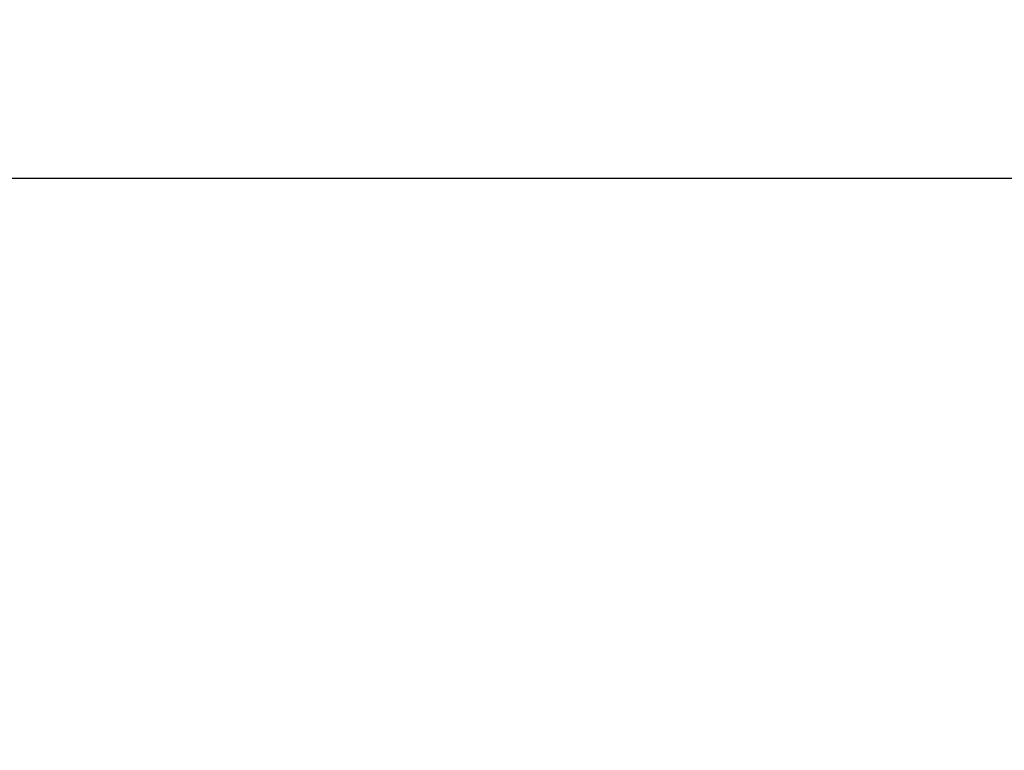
# Model space of a CAD drawing. Header units: inches. Extents: x 24 to 1128, y -69 to 748.
# Tile 654 of 656: x 632 to 657, y 693 to 712. Entities that reach past the tile are written whole.
import ezdxf

# ---------------------------------------------------------------- set-up
doc = ezdxf.new("R2010")
doc.units = ezdxf.units.IN
doc.header["$LTSCALE"] = 32
doc.header["$MEASUREMENT"] = 0
doc.layers.add('Dimension (ANSI)', color=7, linetype='Continuous', lineweight=25)
doc.styles.add('Note Text (ANSI)', font='tahoma.ttf')
doc.dimstyles.new('SB Fraction-16 (ANSI)', dxfattribs={"dimscale": 32, "dimtxt": 0.125, "dimasz": 0.098425, "dimexe": 0.125, "dimexo": 0.0625, "dimgap": 0.031496, "dimtad": 0, "dimtih": 1, "dimtoh": 1, "dimdec": 4, "dimrnd": 1e-08, "dimzin": 0, "dimdsep": 46, "dimlunit": 5, "dimtxsty": 'Note Text (ANSI)', "dimcen": 0.09, "dimdle": 0.393701, "dimclrd": 256, "dimclre": 256, "dimclrt": 256, "dimadec": 0, "dimazin": 3, "dimtfac": 0.96, "dimtofl": 0, "dimtmove": 0, "dimatfit": 3, "dimfxl": 1, "dimfrac": 2, "dimtolj": 1, "dimtzin": 12, "dimlwd": -1, "dimlwe": -1, "dimarcsym": 0})

# ---------------------------------------------------------------- blocks, each defined once
blk = doc.blocks.new('*D17')
at = {"layer": 'Defpoints', "color": 0, "transparency": 16777216}
for p in [(725.281, 707.826), (496.281, 687.669), (725.281, 687.669)]:
    blk.add_point(p, dxfattribs=at)
at = {"layer": 'Dimension (ANSI)', "transparency": 16777216}
for p, q in [((496.281, 689.669), (496.281, 711.826)), ((725.281, 689.669), (725.281, 711.826)), ((499.43, 707.826), (604.341, 707.826)), ((722.131, 707.826), (614.846, 707.826))]:
    blk.add_line(p, q, dxfattribs=at)
for points in [[(499.43, 708.351), (499.43, 707.301), (496.281, 707.826)], [(722.131, 708.351), (722.131, 707.301), (725.281, 707.826)]]:
    blk.add_solid(points, dxfattribs=at)
at = {"layer": 'Dimension (ANSI)', "transparency": 16777216, "insert": (605.349, 709.907), "char_height": 4, "attachment_point": 1, "style": 'Note Text (ANSI)'}
blk.add_mtext('\\A1;229', dxfattribs=at)

msp = doc.modelspace()

# ---------------------------------------------------------------- dimensions: what is measured, and where the dimension line sits
at = {"layer": 'Dimension (ANSI)'}
dim = msp.add_linear_dim(base=(725.28063, 707.82601), p1=(496.28063, 687.66853), p2=(725.28063, 687.66853), dimstyle='SB Fraction-16 (ANSI)', override={"dimgap": 0.031496, "dimtih": 0, "dimtoh": 0, "dimdec": 4, "dimtol": 0, "dimlim": 0, "dimtp": 0, "dimtm": 0, "dimtdec": 2, "dimatfit": 1}, dxfattribs=at)
dim.commit()
dim.dimension.update_dxf_attribs({"geometry": '*D17', "text_midpoint": (609.59332, 707.82601), "dimtype": 160})

doc.saveas('drawing.dxf')
